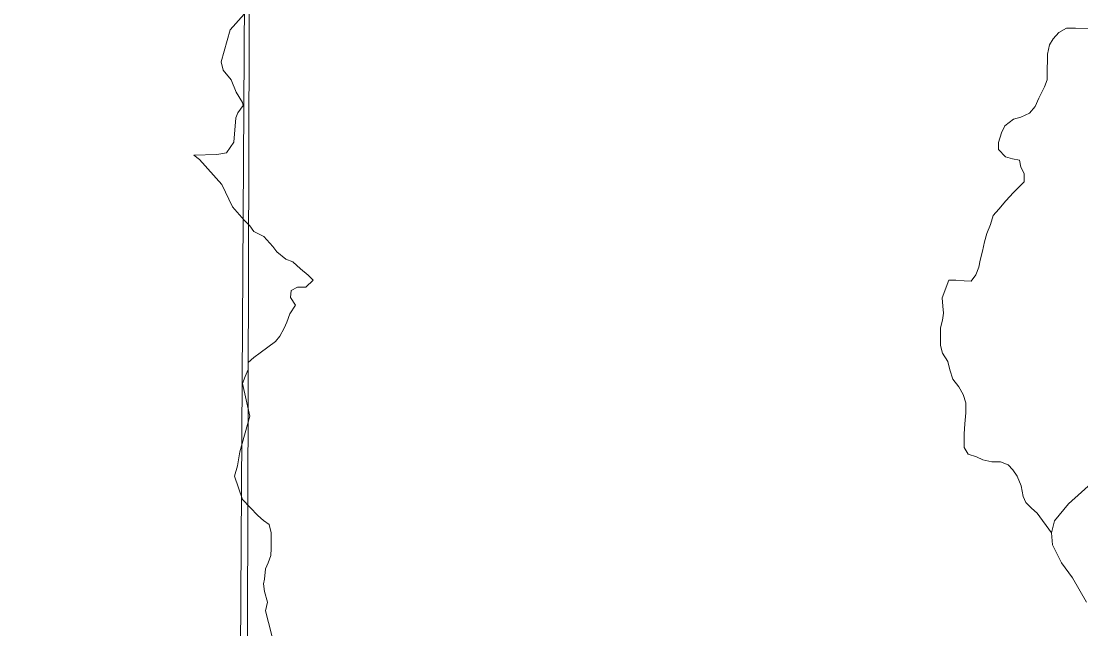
# Model space of a CAD drawing. Extents: x -1643653 to 4543381, y 1624270 to 13878484.
# Drawn here: x 607236 to 608778, y 8906776 to 8907660 of the extents above; entities that cross this region are included whole.
import ezdxf

# ---------------------------------------------------------------- set-up
doc = ezdxf.new("R2010")
doc.units = 0
doc.header["$LTSCALE"] = 200
doc.layers.add('6', color=7, linetype='Continuous', lineweight=13)
doc.layers.add('60', color=7, linetype='Continuous', lineweight=13)

msp = doc.modelspace()

# ---------------------------------------------------------------- linework, layer by layer
at = {"layer": '6'}
for points in [[(607657.7, 8924743.3), (607574.2, 8909874.9), (607492.3, 8896026.7)], [(607561.1, 8907670.8), (607540.8, 8907647.7), (607527.6, 8907601.1), (607530.3, 8907589), (607542.1, 8907574.9), (607549.3, 8907557.3), (607558.7, 8907541.9), (607559.4, 8907537.7), (607551.8, 8907527), (607548.8, 8907519.6), (607545.9, 8907484.3), (607535.4, 8907468.7), (607521.3, 8907466.6), (607487.9, 8907465.6)], [(608805.3, 8907649.8), (608770.7, 8907650), (608757.5, 8907650.1), (608746.2, 8907644), (608738.1, 8907634.9), (608732.9, 8907625.8), (608729.8, 8907612.6), (608729.7, 8907602.4), (608729.6, 8907592.2), (608729.5, 8907574.9), (608725.4, 8907564.7), (608717.1, 8907548.5), (608711.9, 8907536.3), (608703.5, 8907526.3), (608691.2, 8907520.6), (608680.4, 8907517.7), (608668, 8907508), (608662.8, 8907497.9), (608658.7, 8907483.6), (608658.6, 8907473.5), (608668.7, 8907463.2), (608678.9, 8907460.1), (608689, 8907458), (608691, 8907447.8), (608696, 8907438.6), (608695.9, 8907426.4), (608688.8, 8907419.3), (608680.6, 8907411.2), (608669.3, 8907399), (608659, 8907386.9), (608650.8, 8907377.8), (608646.7, 8907364.6), (608641.5, 8907351.3), (608638.3, 8907339.1), (608635.2, 8907325.9), (608632.1, 8907312.7), (608630, 8907302.5), (608625.8, 8907291.3), (608618.6, 8907282.2), (608608.5, 8907282.3), (608596.3, 8907283.4), (608586.1, 8907283.4)], [(607487.9, 8907465.6), (607496, 8907458.9), (607528.6, 8907422.7), (607544.1, 8907390), (607560.9, 8907370.7)], [(607560.9, 8907370.7), (607569.2, 8907362.4), (607575.2, 8907354.2), (607589.4, 8907347), (607602.5, 8907332.7), (607608.6, 8907324.5), (607621.7, 8907314.2), (607631.9, 8907310.1), (607643, 8907299.8), (607654.1, 8907290.6), (607661.2, 8907283.4), (607650.9, 8907273.3), (607638.7, 8907273.4), (607629.5, 8907268.3), (607628.4, 8907258.1), (607635.5, 8907246.9), (607627.3, 8907234.7), (607623.1, 8907222.5), (607619, 8907213.4), (607612.8, 8907202.2), (607606.6, 8907194.1), (607595.4, 8907186), (607584.2, 8907177.9), (607575, 8907170.9), (607566.8, 8907163.8), (607566.7, 8907153.6), (607562.6, 8907143.5), (607558.4, 8907133.3), (607569.3, 8907085.4)], [(608586.1, 8907283.4), (608576.5, 8907257.8), (608577.4, 8907245.6), (608578.4, 8907235.4), (608577.3, 8907225.2), (608574.2, 8907214), (608574.1, 8907203.8), (608574, 8907188.6), (608577, 8907177.3), (608585, 8907165.1), (608588, 8907152.8), (608592, 8907139.6), (608601, 8907128.3), (608607.1, 8907117.1), (608611, 8907104.8), (608610.9, 8907090.6), (608609.8, 8907074.3), (608608.7, 8907060), (608608.6, 8907049.8), (608608.6, 8907039.7), (608614.6, 8907030.4), (608626.8, 8907026.3), (608635.9, 8907022.2), (608649.1, 8907019), (608661.3, 8907018.9), (608672.5, 8907014.8), (608679.5, 8907007.6), (608685.6, 8906998.4), (608691.6, 8906984.1), (608694.5, 8906968.8), (608698.5, 8906959.7), (608706.6, 8906951.5), (608714.7, 8906944.3), (608735.6, 8906915.7)], [(607569.3, 8907085.4), (607554.8, 8907033.5), (607551.4, 8907013.4), (607547.1, 8906998.4), (607558.5, 8906964.3)], [(608798.4, 8906991.7), (608760.4, 8906958.1), (608740, 8906933.3), (608735.6, 8906915.7), (608737.1, 8906898.2), (608750.2, 8906871.9), (608766.2, 8906850), (608786.7, 8906814.9)], [(607558.5, 8906964.3), (607581, 8906941.1), (607589, 8906933.9), (607597.1, 8906927.8), (607600.1, 8906915.5), (607600, 8906905.3), (607600, 8906893.1), (607599.9, 8906882.9), (607595.7, 8906872), (607592.1, 8906863.3), (607590.5, 8906848.3), (607588.9, 8906841.3), (607590.3, 8906830.4), (607595, 8906814.9), (607592.1, 8906802.2), (607605.5, 8906749.4), (607604.9, 8906669.2)]]:
    msp.add_lwpolyline(points, dxfattribs=at)
msp.add_lwpolyline([(618535.2, 8909853.3), (607574.3, 8909890.7), (607543.3, 8898835.3), (618504.2, 8898795.8)], close=True, dxfattribs=at)
at = {"layer": '60', "lineweight": 25}
msp.add_spline([(814781, 9009175.5), (814787.2, 9009173.4), (814796.9, 9009173.4), (814799.4, 9009172.4), (814805.1, 9009174.5), (814805.6, 9009176.5), (814811.7, 9009179.5), (814811.7, 9009179.5), (814801.5, 9009181), (814790.7, 9009181.5), (814784.1, 9009183.1), (814777.4, 9009185.1), (814778.4, 9009175.5)], degree=3, dxfattribs=at)

doc.saveas('drawing.dxf')
